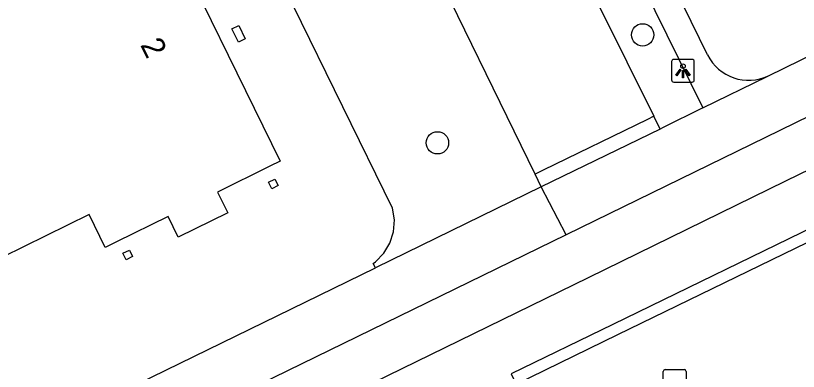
# Model space of a CAD drawing. Extents: x 160457 to 162082, y 388340 to 389736.
# Drawn here: x 160921.34 to 160955.68, y 389106.94 to 389122.54 of the extents above; entities that cross this region are included whole.
import ezdxf

# ---------------------------------------------------------------- set-up
doc = ezdxf.new("R2010")
doc.units = 0
for name, color, linetype in [('IMGEO_Boom', 7, 'Continuous'), ('IMGEO_Fietspad_gesloten', 7, 'Continuous'), ('IMGEO_Groenvoorziening', 7, 'Continuous'), ('IMGEO_Lichtpunt', 7, 'Continuous'), ('IMGEO_Pand', 7, 'Continuous'), ('IMGEO_Pand_nummerreeks', 7, 'Continuous'), ('IMGEO_Rijbaan_lokaal_gesloten', 7, 'Continuous'), ('IMGEO_Rijbaan_lokaal_open', 7, 'Continuous'), ('IMGEO_Rioolput', 7, 'Continuous'), ('IMGEO_Verkeerseiland_open', 7, 'Continuous'), ('IMGEO_Voetpad_open', 7, 'Continuous')]:
    doc.layers.add(name, color=color, linetype=linetype)

msp = doc.modelspace()

# ---------------------------------------------------------------- linework, layer by layer
at = {"layer": 'IMGEO_Boom'}
for centre in [(160948.852, 389121.699), (160939.849, 389116.963)]:
    msp.add_circle(centre, 0.489, dxfattribs=at)
at = {"layer": 'IMGEO_Fietspad_gesloten'}
for points in [[(161132.774, 389204.546), (161021.386, 389150.057), (161000, 389139.59), (160954.879, 389117.505), (160945.498, 389112.928)], [(160930.122, 389103.065), (160946.471, 389111.055), (160955.141, 389115.292), (160966.849, 389121.003)], [(160945.498, 389112.928), (160870.289, 389076.234)]]:
    msp.add_lwpolyline(points, dxfattribs=at)
at = {"layer": 'IMGEO_Groenvoorziening'}
msp.add_lwpolyline([(160937.126, 389111.479), (160937.033, 389111.664), (160937.129, 389111.739), (160937.492, 389112.115), (160937.759, 389112.563), (160937.917, 389113.06), (160937.958, 389113.58), (160937.879, 389114.096), (160933.512, 389122.983)], dxfattribs=at)
at = {"layer": 'IMGEO_Lichtpunt'}
for p, q in [((160951.025, 389120.621), (160950.217, 389120.621)), ((160951.025, 389120.621), (160950.217, 389120.621)), ((160950.123, 389120.526), (160950.123, 389119.719)), ((160950.123, 389120.526), (160950.123, 389119.719)), ((160951.119, 389119.719), (160951.119, 389120.526)), ((160951.119, 389119.719), (160951.119, 389120.526)), ((160950.217, 389119.625), (160951.025, 389119.625)), ((160950.217, 389119.625), (160951.025, 389119.625))]:
    msp.add_line(p, q, dxfattribs=at)
for points in [[(160950.497, 389120.19), (160950.536, 389120.162), (160950.348, 389119.9), (160950.31, 389119.927), (160950.497, 389120.19)], [(160950.599, 389120.142), (160950.646, 389120.142), (160950.646, 389119.82), (160950.599, 389119.82), (160950.599, 389120.142)], [(160950.709, 389120.162), (160950.747, 389120.189), (160950.934, 389119.927), (160950.895, 389119.899), (160950.709, 389120.162)]]:
    msp.add_lwpolyline(points, dxfattribs=at)
msp.add_circle((160950.622, 389120.324), 0.0994, dxfattribs=at)
for centre, start, end in [((160950.217, 389120.526), 90, 180), ((160950.217, 389120.526), 90, 180), ((160951.025, 389120.526), 0, 90), ((160951.025, 389120.526), 0, 90), ((160950.217, 389119.719), 180, 270), ((160950.217, 389119.719), 180, 270), ((160951.025, 389119.719), 270, 0), ((160951.025, 389119.719), 270, 360)]:
    msp.add_arc(centre, 0.0946, start, end, dxfattribs=at)
at = {"layer": 'IMGEO_Pand'}
for points in [[(160918.565, 389116.437), (160915.676, 389122.324), (160919.464, 389124.182), (160919.16, 389124.801), (160926.862, 389128.579), (160927.048, 389128.2), (160929.171, 389123.865), (160930.669, 389120.808), (160932.946, 389116.161), (160932.494, 389115.936), (160930.202, 389114.795), (160930.648, 389113.898), (160928.475, 389112.829), (160928.034, 389113.728), (160925.768, 389112.616), (160925.274, 389112.374), (160924.569, 389113.812), (160920.766, 389111.947), (160918.565, 389116.437)], [(160931.128, 389122.103), (160931.409, 389121.524), (160931.114, 389121.381), (160930.833, 389121.96), (160931.128, 389122.103)], [(160932.714, 389115.373), (160932.857, 389115.085), (160932.577, 389114.946), (160932.434, 389115.234), (160932.714, 389115.373)], [(160926.331, 389112.254), (160926.467, 389111.973), (160926.188, 389111.837), (160926.052, 389112.118), (160926.331, 389112.254)]]:
    msp.add_lwpolyline(points, dxfattribs=at)
at = {"layer": 'IMGEO_Rijbaan_lokaal_gesloten'}
msp.add_lwpolyline([(160943.306, 389106.375), (160947.771, 389108.55), (160957.132, 389113.109)], dxfattribs=at)
at = {"layer": 'IMGEO_Rijbaan_lokaal_open'}
for points in [[(160944.143, 389115.587), (160939.204, 389125.699)], [(160946.98, 389122.894), (160949.347, 389118.129)], [(160949.347, 389118.129), (160949.066, 389117.987), (160944.495, 389115.763), (160944.143, 389115.587)], [(160949.62, 389117.568), (160949.347, 389118.129)], [(160949.62, 389117.568), (160944.406, 389115.031)], [(160944.406, 389115.031), (160944.143, 389115.587)]]:
    msp.add_lwpolyline(points, dxfattribs=at)
at = {"layer": 'IMGEO_Rioolput'}
for p, q in [((160949.76, 389106.086), (160949.76, 389106.938)), ((160949.835, 389107.012), (160950.687, 389107.012)), ((160950.761, 389106.938), (160950.761, 389106.086))]:
    msp.add_line(p, q, dxfattribs=at)
for points in [[(160949.76, 389106.086), (160949.76, 389106.938)], [(160949.835, 389107.012), (160950.687, 389107.012)], [(160950.761, 389106.938), (160950.761, 389106.086)]]:
    msp.add_lwpolyline(points, dxfattribs=at)
for centre, start, end in [((160949.837, 389106.936), 91.552, 178.448), ((160949.837, 389106.936), 91.552, 178.448), ((160950.685, 389106.936), 1.552, 88.448), ((160950.685, 389106.936), 1.552, 88.448)]:
    msp.add_arc(centre, 0.0765, start, end, dxfattribs=at)
at = {"layer": 'IMGEO_Verkeerseiland_open'}
msp.add_lwpolyline([(160957.132, 389113.109), (160956.914, 389113.558), (160947.541, 389108.992), (160943.088, 389106.823), (160943.306, 389106.375)], dxfattribs=at)
at = {"layer": 'IMGEO_Voetpad_open'}
for points in [[(160951.698, 389120.819), (160922.556, 389180.328)], [(160954.38, 389119.906), (161000, 389142.24), (161005.846, 389145.102)], [(160948.862, 389123.845), (160951.495, 389118.501)], [(160951.495, 389118.501), (160954.31, 389119.868), (160954.38, 389119.906)], [(160951.495, 389118.501), (160949.72, 389117.617), (160949.62, 389117.568)], [(160944.406, 389115.031), (160937.126, 389111.479)], [(160945.498, 389112.928), (160944.406, 389115.031)], [(160868.431, 389077.96), (160937.126, 389111.479)]]:
    msp.add_lwpolyline(points, dxfattribs=at)
msp.add_arc((160953.501, 389121.721), 2.016, 206.5717, 295.8293, dxfattribs=at)

# ---------------------------------------------------------------- texts
at = {"layer": 'IMGEO_Pand_nummerreeks'}
msp.add_text('2', height=1, rotation=296.5651, dxfattribs=at).set_placement((160926.792, 389121.26))

doc.saveas('drawing.dxf')
